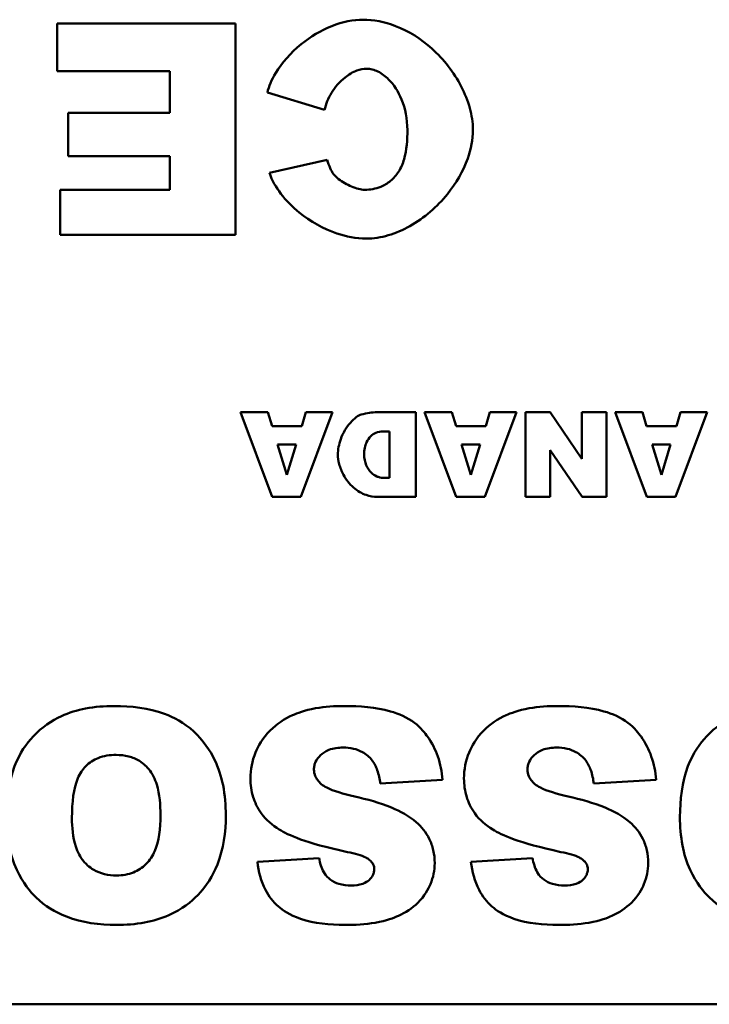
# Model space of a CAD drawing. Header units: inches. Extents: x 0.8 to 72.9, y -7.8 to 49.3.
# Tile 285 of 310: x 51.1 to 51.7, y 43.9 to 44.8. Entities that reach past the tile are written whole.
import ezdxf

# ---------------------------------------------------------------- set-up
doc = ezdxf.new("R2010")
doc.units = ezdxf.units.IN
doc.header["$MEASUREMENT"] = 0
doc.layers.add('Visible Edges(ROSSANSI)', color=7, linetype='Continuous', lineweight=50)

msp = doc.modelspace()

# ---------------------------------------------------------------- linework, layer by layer
at = {"layer": 'Visible Edges(ROSSANSI)'}
for p, q in [((51.27342, 44.82624), (51.10479, 44.82624)), ((51.10479, 44.82624), (51.10479, 44.78101)), ((51.27342, 44.62624), (51.27342, 44.82624)), ((51.10479, 44.78101), (51.21143, 44.78101)), ((51.21143, 44.78101), (51.21143, 44.74154)), ((51.30364, 44.76079), (51.35773, 44.74443)), ((51.21143, 44.74154), (51.11538, 44.74154)), ((51.11538, 44.74154), (51.11538, 44.70074)), ((51.11538, 44.70074), (51.21143, 44.70074)), ((51.21143, 44.70074), (51.21143, 44.66897)), ((51.36023, 44.69708), (51.30556, 44.68495)), ((51.10787, 44.66897), (51.10787, 44.62624)), ((51.21143, 44.66897), (51.10787, 44.66897)), ((51.10787, 44.62624), (51.27342, 44.62624)), ((51.3041, 44.45859), (51.27823, 44.45859)), ((51.27823, 44.45859), (51.30826, 44.37859)), ((51.3081, 44.44535), (51.3041, 44.45859)), ((51.33528, 44.37859), (51.36539, 44.45859)), ((51.34013, 44.45859), (51.33621, 44.44535)), ((51.36539, 44.45859), (51.34013, 44.45859)), ((51.44393, 44.45859), (51.4072, 44.45859)), ((51.44393, 44.37859), (51.44393, 44.45859)), ((51.47811, 44.45859), (51.45224, 44.45859)), ((51.45224, 44.45859), (51.48227, 44.37859)), ((51.48212, 44.44535), (51.47811, 44.45859)), ((51.5093, 44.37859), (51.5394, 44.45859)), ((51.51415, 44.45859), (51.51022, 44.44535)), ((51.5394, 44.45859), (51.51415, 44.45859)), ((51.57105, 44.45859), (51.54772, 44.45859)), ((51.54772, 44.45859), (51.54772, 44.37859)), ((51.60108, 44.41455), (51.57105, 44.45859)), ((51.62433, 44.45859), (51.60108, 44.45859)), ((51.60108, 44.45859), (51.60108, 44.41455)), ((51.62433, 44.37859), (51.62433, 44.45859)), ((51.65829, 44.45859), (51.63241, 44.45859)), ((51.63241, 44.45859), (51.66244, 44.37859)), ((51.66229, 44.44535), (51.65829, 44.45859)), ((51.68947, 44.37859), (51.71958, 44.45859)), ((51.69432, 44.45859), (51.69039, 44.44535)), ((51.71958, 44.45859), (51.69432, 44.45859)), ((51.33621, 44.44535), (51.3081, 44.44535)), ((51.51022, 44.44535), (51.48212, 44.44535)), ((51.69039, 44.44535), (51.66229, 44.44535)), ((51.41313, 44.44042), (51.41921, 44.44042)), ((51.41921, 44.44042), (51.41921, 44.39669)), ((51.31326, 44.42802), (51.33082, 44.42802)), ((51.32204, 44.3993), (51.31326, 44.42802)), ((51.33082, 44.42802), (51.32204, 44.3993)), ((51.48728, 44.42802), (51.50483, 44.42802)), ((51.49605, 44.3993), (51.48728, 44.42802)), ((51.50483, 44.42802), (51.49605, 44.3993)), ((51.66745, 44.42802), (51.685, 44.42802)), ((51.67623, 44.3993), (51.66745, 44.42802)), ((51.685, 44.42802), (51.67623, 44.3993)), ((51.57105, 44.42287), (51.60123, 44.37859)), ((51.57105, 44.37859), (51.57105, 44.42287)), ((51.41921, 44.39669), (51.41305, 44.39669)), ((51.30826, 44.37859), (51.33528, 44.37859)), ((51.4072, 44.37859), (51.44393, 44.37859)), ((51.48227, 44.37859), (51.5093, 44.37859)), ((51.54772, 44.37859), (51.57105, 44.37859)), ((51.60123, 44.37859), (51.62433, 44.37859)), ((51.66244, 44.37859), (51.68947, 44.37859)), ((51.41047, 44.10755), (51.46937, 44.1112)), ((51.61239, 44.10755), (51.67129, 44.1112)), ((51.35253, 44.03709), (51.2942, 44.03363)), ((51.55445, 44.03709), (51.49613, 44.03363)), ((52.40583, 43.89894), (48.40583, 43.89894))]:
    msp.add_line(p, q, dxfattribs=at)
for points, knots in [([(51.39411, 44.82971), (51.38512, 44.82971), (51.37497, 44.82773), (51.35418, 44.81953), (51.34438, 44.81368), (51.32551, 44.79841), (51.31729, 44.78887), (51.30763, 44.77282), (51.30498, 44.76647), (51.30364, 44.76079)], [-0.2193082, -0.2193082, -0.2193082, -0.2193082, -0.1639216, -0.1639216, -0.1090699, -0.1090699, -0.0444721, -0.0444721, 0, 0, 0, 0]), ([(51.49805, 44.72576), (51.49805, 44.73256), (51.49693, 44.73946), (51.49317, 44.75312), (51.49036, 44.76005), (51.48009, 44.77993), (51.47053, 44.79224), (51.44921, 44.8114), (51.43757, 44.81887), (51.41435, 44.82779), (51.40389, 44.82971), (51.39411, 44.82971)], [-0.3559299, -0.3559299, -0.3559299, -0.3559299, -0.3108821, -0.3108821, -0.2624178, -0.2624178, -0.1634296, -0.1634296, -0.0745408, -0.0745408, 0, 0, 0, 0]), ([(51.35773, 44.74443), (51.35892, 44.75005), (51.36129, 44.75556), (51.36768, 44.766), (51.37207, 44.77113), (51.3805, 44.77786), (51.3843, 44.78016), (51.39133, 44.78269), (51.39443, 44.78332), (51.39757, 44.78332)], [-0.1495901, -0.1495901, -0.1495901, -0.1495901, -0.1058786, -0.1058786, -0.056901, -0.056901, -0.023954, -0.023954, 0, 0, 0, 0]), ([(51.39757, 44.78332), (51.39937, 44.78332), (51.40116, 44.78308), (51.40474, 44.78218), (51.40651, 44.78151), (51.41197, 44.77884), (51.41538, 44.77621), (51.42316, 44.76835), (51.42743, 44.76188), (51.43399, 44.74585), (51.43607, 44.73606), (51.43607, 44.72537)], [-0.2414972, -0.2414972, -0.2414972, -0.2414972, -0.2219146, -0.2219146, -0.2013139, -0.2013139, -0.1557968, -0.1557968, -0.081396, -0.081396, 0, 0, 0, 0]), ([(51.397, 44.62278), (51.40409, 44.62278), (51.41115, 44.62393), (51.42509, 44.62801), (51.43198, 44.63103), (51.45194, 44.64227), (51.46417, 44.65287), (51.48205, 44.67492), (51.4888, 44.68633), (51.4962, 44.70721), (51.49805, 44.71645), (51.49805, 44.72576)], [-0.3971658, -0.3971658, -0.3971658, -0.3971658, -0.3430598, -0.3430598, -0.286459, -0.286459, -0.1686381, -0.1686381, -0.0709289, -0.0709289, 0, 0, 0, 0]), ([(51.43607, 44.72537), (51.43607, 44.71644), (51.43537, 44.70647), (51.43173, 44.69368), (51.43004, 44.68951), (51.4276, 44.68591)], [-0.1015051, -0.1015051, -0.1015051, -0.1015051, -0.0331005, -0.0331005, 0, 0, 0, 0]), ([(51.3662, 44.6838), (51.36501, 44.68543), (51.36399, 44.6874), (51.36204, 44.69173), (51.36106, 44.69448), (51.36023, 44.69708)], [-0.03612274, -0.03612274, -0.03612274, -0.03612274, -0.02081743, -0.02081743, 0, 0, 0, 0]), ([(51.30556, 44.68495), (51.30794, 44.67787), (51.31182, 44.67119), (51.32136, 44.65866), (51.32737, 44.65268), (51.3443, 44.63899), (51.35665, 44.63201), (51.37827, 44.62464), (51.38767, 44.62278), (51.397, 44.62278)], [-0.2937692, -0.2937692, -0.2937692, -0.2937692, -0.2366427, -0.2366427, -0.1737272, -0.1737272, -0.0710862, -0.0710862, 0, 0, 0, 0]), ([(51.39565, 44.66897), (51.39208, 44.66897), (51.38764, 44.67012), (51.37883, 44.67378), (51.37447, 44.67628), (51.36904, 44.68055), (51.36737, 44.68219), (51.3662, 44.6838)], [-0.06681035, -0.06681035, -0.06681035, -0.06681035, -0.04096079, -0.04096079, -0.01515214, -0.01515214, 0, 0, 0, 0]), ([(51.4276, 44.68591), (51.42551, 44.68274), (51.42305, 44.67984), (51.4174, 44.67503), (51.41436, 44.67317), (51.40613, 44.66979), (51.40093, 44.66897), (51.39565, 44.66897)], [-0.09673116, -0.09673116, -0.09673116, -0.09673116, -0.06774226, -0.06774226, -0.04021983, -0.04021983, 0, 0, 0, 0]), ([(51.39249, 44.45644), (51.39109, 44.45606), (51.38941, 44.45519), (51.38582, 44.45256), (51.38396, 44.45084), (51.37849, 44.4446), (51.37519, 44.43919), (51.3713, 44.42835), (51.37032, 44.42332), (51.37032, 44.41832)], [-0.1379992, -0.1379992, -0.1379992, -0.1379992, -0.112289, -0.112289, -0.0873692, -0.0873692, -0.0380582, -0.0380582, 0, 0, 0, 0]), ([(51.4072, 44.45859), (51.40487, 44.45859), (51.40252, 44.45839), (51.39762, 44.45767), (51.39502, 44.45711), (51.39249, 44.45644)], [-0.03774435, -0.03774435, -0.03774435, -0.03774435, -0.01997479, -0.01997479, 0, 0, 0, 0]), ([(51.39519, 44.41878), (51.39519, 44.42086), (51.39538, 44.42296), (51.39617, 44.42686), (51.39675, 44.42871), (51.39846, 44.43244), (51.39968, 44.43428), (51.40268, 44.43727), (51.40436, 44.4384), (51.40844, 44.44005), (51.41077, 44.44042), (51.41313, 44.44042)], [-0.08079257, -0.08079257, -0.08079257, -0.08079257, -0.06495498, -0.06495498, -0.05038457, -0.05038457, -0.03362612, -0.03362612, -0.01798948, -0.01798948, 0, 0, 0, 0]), ([(51.37032, 44.41832), (51.37032, 44.41598), (51.37071, 44.41291), (51.37253, 44.40604), (51.37388, 44.40263), (51.37804, 44.39491), (51.38123, 44.39081), (51.38895, 44.38413), (51.39307, 44.38184), (51.40064, 44.37917), (51.40411, 44.37859), (51.4072, 44.37859)], [-0.115181, -0.115181, -0.115181, -0.115181, -0.0964893, -0.0964893, -0.0774162, -0.0774162, -0.0502336, -0.0502336, -0.0235645, -0.0235645, 0, 0, 0, 0]), ([(51.41305, 44.39669), (51.41202, 44.39669), (51.41099, 44.3968), (51.40897, 44.39723), (51.40799, 44.39755), (51.4051, 44.39882), (51.40335, 44.40006), (51.39992, 44.40345), (51.39831, 44.40584), (51.3959, 44.41161), (51.39519, 44.41505), (51.39519, 44.41878)], [-0.09491255, -0.09491255, -0.09491255, -0.09491255, -0.08492541, -0.08492541, -0.0749782, -0.0749782, -0.05447356, -0.05447356, -0.02844888, -0.02844888, 0, 0, 0, 0]), ([(51.15869, 44.18089), (51.14967, 44.18089), (51.14056, 44.1802), (51.12386, 44.177), (51.11617, 44.1747), (51.09975, 44.16714), (51.09036, 44.16085), (51.07597, 44.14557), (51.06938, 44.13651), (51.05891, 44.10889), (51.05705, 44.09202), (51.05705, 44.07598)], [-0.5784243, -0.5784243, -0.5784243, -0.5784243, -0.4607074, -0.4607074, -0.3563236, -0.3563236, -0.2246714, -0.2246714, -0.1222683, -0.1222683, 0, 0, 0, 0]), ([(51.26436, 44.07752), (51.26436, 44.08705), (51.2636, 44.09668), (51.26004, 44.11434), (51.25747, 44.12243), (51.24945, 44.13891), (51.24283, 44.14867), (51.22477, 44.1654), (51.21514, 44.17038), (51.19139, 44.17907), (51.17465, 44.18089), (51.15869, 44.18089)], [-0.3851353, -0.3851353, -0.3851353, -0.3851353, -0.3191755, -0.3191755, -0.260546, -0.260546, -0.1924308, -0.1924308, -0.121625, -0.121625, 0, 0, 0, 0]), ([(51.3764, 44.18089), (51.3674, 44.18089), (51.35818, 44.18029), (51.33865, 44.17685), (51.33163, 44.17411), (51.31963, 44.16872), (51.31251, 44.16402), (51.2991, 44.15048), (51.29486, 44.14256), (51.28923, 44.1291), (51.28766, 44.12089), (51.28766, 44.11236)], [-0.1860868, -0.1860868, -0.1860868, -0.1860868, -0.1693712, -0.1693712, -0.1492758, -0.1492758, -0.1111652, -0.1111652, -0.0649681, -0.0649681, 0, 0, 0, 0]), ([(51.46937, 44.1112), (51.46875, 44.11871), (51.46731, 44.12611), (51.46246, 44.13994), (51.45923, 44.14621), (51.45293, 44.15493), (51.44884, 44.16041), (51.43608, 44.1702), (51.42807, 44.17359), (51.40626, 44.17974), (51.39062, 44.18089), (51.3764, 44.18089)], [-0.4654095, -0.4654095, -0.4654095, -0.4654095, -0.3446019, -0.3446019, -0.2304385, -0.2304385, -0.1721307, -0.1721307, -0.1084175, -0.1084175, 0, 0, 0, 0]), ([(51.57832, 44.18089), (51.56932, 44.18089), (51.5601, 44.18029), (51.54058, 44.17685), (51.53356, 44.17411), (51.52155, 44.16872), (51.51444, 44.16402), (51.50102, 44.15048), (51.49678, 44.14256), (51.49115, 44.1291), (51.48958, 44.12089), (51.48958, 44.11236)], [-0.1860868, -0.1860868, -0.1860868, -0.1860868, -0.1693712, -0.1693712, -0.1492758, -0.1492758, -0.1111652, -0.1111652, -0.0649681, -0.0649681, 0, 0, 0, 0]), ([(51.67129, 44.1112), (51.67068, 44.11871), (51.66924, 44.12611), (51.66439, 44.13994), (51.66115, 44.14621), (51.65486, 44.15493), (51.65076, 44.16041), (51.638, 44.1702), (51.62999, 44.17359), (51.60818, 44.17974), (51.59255, 44.18089), (51.57832, 44.18089)], [-0.4654095, -0.4654095, -0.4654095, -0.4654095, -0.3446019, -0.3446019, -0.2304385, -0.2304385, -0.1721307, -0.1721307, -0.1084175, -0.1084175, 0, 0, 0, 0]), ([(51.79545, 44.18089), (51.78644, 44.18089), (51.77733, 44.1802), (51.76062, 44.177), (51.75294, 44.1747), (51.73652, 44.16714), (51.72713, 44.16085), (51.71274, 44.14557), (51.70615, 44.13651), (51.69568, 44.10889), (51.69382, 44.09202), (51.69382, 44.07598)], [-0.5784243, -0.5784243, -0.5784243, -0.5784243, -0.4607074, -0.4607074, -0.3563236, -0.3563236, -0.2246714, -0.2246714, -0.1222683, -0.1222683, 0, 0, 0, 0]), ([(51.34771, 44.12102), (51.34771, 44.12225), (51.34784, 44.12347), (51.34836, 44.12587), (51.34875, 44.12702), (51.35038, 44.13053), (51.35201, 44.13262), (51.35584, 44.13628), (51.35831, 44.1381), (51.36611, 44.14107), (51.37075, 44.14162), (51.37524, 44.14162)], [-0.1199457, -0.1199457, -0.1199457, -0.1199457, -0.1063301, -0.1063301, -0.0928068, -0.0928068, -0.0635414, -0.0635414, -0.0342188, -0.0342188, 0, 0, 0, 0]), ([(51.37524, 44.14162), (51.37855, 44.14162), (51.38188, 44.14131), (51.38805, 44.13987), (51.39088, 44.13883), (51.39714, 44.13538), (51.4002, 44.13272), (51.40277, 44.12949)], [-0.07975348, -0.07975348, -0.07975348, -0.07975348, -0.05449416, -0.05449416, -0.03144363, -0.03144363, 0, 0, 0, 0]), ([(51.54964, 44.12102), (51.54964, 44.12225), (51.54976, 44.12347), (51.55029, 44.12587), (51.55068, 44.12702), (51.5523, 44.13053), (51.55394, 44.13262), (51.55777, 44.13628), (51.56024, 44.1381), (51.56804, 44.14107), (51.57267, 44.14162), (51.57717, 44.14162)], [-0.1199457, -0.1199457, -0.1199457, -0.1199457, -0.1063301, -0.1063301, -0.0928068, -0.0928068, -0.0635414, -0.0635414, -0.0342188, -0.0342188, 0, 0, 0, 0]), ([(51.57717, 44.14162), (51.58048, 44.14162), (51.5838, 44.14131), (51.58998, 44.13987), (51.5928, 44.13883), (51.59907, 44.13538), (51.60213, 44.13272), (51.60469, 44.12949)], [-0.07975348, -0.07975348, -0.07975348, -0.07975348, -0.05449416, -0.05449416, -0.03144363, -0.03144363, 0, 0, 0, 0]), ([(51.11884, 44.07521), (51.11884, 44.09009), (51.12046, 44.10305), (51.12636, 44.11722), (51.12875, 44.12086), (51.13538, 44.12741), (51.13921, 44.12992), (51.14895, 44.13384), (51.15478, 44.13469), (51.16061, 44.13469)], [-0.1896024, -0.1896024, -0.1896024, -0.1896024, -0.1155441, -0.1155441, -0.0799758, -0.0799758, -0.0444699, -0.0444699, 0, 0, 0, 0]), ([(51.16061, 44.13469), (51.16462, 44.13469), (51.16863, 44.13426), (51.1761, 44.13232), (51.17949, 44.1309), (51.18716, 44.12614), (51.19, 44.12297), (51.195, 44.11701), (51.19738, 44.11186), (51.20176, 44.09757), (51.20257, 44.08728), (51.20257, 44.0779)], [-0.1552026, -0.1552026, -0.1552026, -0.1552026, -0.1423617, -0.1423617, -0.1304881, -0.1304881, -0.1134625, -0.1134625, -0.0714503, -0.0714503, 0, 0, 0, 0]), ([(51.40277, 44.12949), (51.40488, 44.12674), (51.40643, 44.12352), (51.409, 44.1162), (51.4099, 44.1118), (51.41047, 44.10755)], [-0.0591236, -0.0591236, -0.0591236, -0.0591236, -0.03271839, -0.03271839, 0, 0, 0, 0]), ([(51.60469, 44.12949), (51.60681, 44.12674), (51.60836, 44.12352), (51.61093, 44.1162), (51.61182, 44.1118), (51.61239, 44.10755)], [-0.0591236, -0.0591236, -0.0591236, -0.0591236, -0.03271839, -0.03271839, 0, 0, 0, 0]), ([(51.35464, 44.10716), (51.3534, 44.10827), (51.35223, 44.10949), (51.35032, 44.11205), (51.34955, 44.11335), (51.34813, 44.11676), (51.34771, 44.11885), (51.34771, 44.12102)], [-0.04086772, -0.04086772, -0.04086772, -0.04086772, -0.02813448, -0.02813448, -0.01656236, -0.01656236, 0, 0, 0, 0]), ([(51.55657, 44.10716), (51.55532, 44.10827), (51.55416, 44.10949), (51.55225, 44.11205), (51.55148, 44.11335), (51.55005, 44.11676), (51.54964, 44.11885), (51.54964, 44.12102)], [-0.04086772, -0.04086772, -0.04086772, -0.04086772, -0.02813448, -0.02813448, -0.01656236, -0.01656236, 0, 0, 0, 0]), ([(51.28766, 44.11236), (51.28766, 44.10642), (51.28845, 44.10057), (51.2917, 44.09006), (51.29413, 44.0846), (51.30241, 44.07325), (51.30836, 44.06824), (51.32341, 44.05892), (51.33857, 44.05175), (51.37928, 44.04287)], [-0.9993053, -0.9993053, -0.9993053, -0.9993053, -0.7635292, -0.7635292, -0.5624344, -0.5624344, -0.3175496, -0.3175496, 0, 0, 0, 0]), ([(51.48958, 44.11236), (51.48958, 44.10642), (51.49037, 44.10057), (51.49362, 44.09006), (51.49606, 44.0846), (51.50433, 44.07325), (51.51028, 44.06824), (51.52533, 44.05892), (51.54049, 44.05175), (51.58121, 44.04287)], [-0.9993053, -0.9993053, -0.9993053, -0.9993053, -0.7635292, -0.7635292, -0.5624344, -0.5624344, -0.3175496, -0.3175496, 0, 0, 0, 0]), ([(51.38621, 44.09542), (51.37538, 44.09786), (51.36603, 44.10062), (51.35793, 44.10472), (51.35606, 44.10587), (51.35464, 44.10716)], [-0.06130892, -0.06130892, -0.06130892, -0.06130892, -0.01464474, -0.01464474, 0, 0, 0, 0]), ([(51.58814, 44.09542), (51.57731, 44.09786), (51.56795, 44.10062), (51.55986, 44.10472), (51.55799, 44.10587), (51.55657, 44.10716)], [-0.06130892, -0.06130892, -0.06130892, -0.06130892, -0.01464474, -0.01464474, 0, 0, 0, 0]), ([(51.44435, 44.07117), (51.43771, 44.07699), (51.42927, 44.08144), (51.41015, 44.08942), (51.39783, 44.09285), (51.38621, 44.09542)], [-0.1575854, -0.1575854, -0.1575854, -0.1575854, -0.0906523, -0.0906523, 0, 0, 0, 0]), ([(51.64627, 44.07117), (51.63964, 44.07699), (51.6312, 44.08144), (51.61207, 44.08942), (51.59975, 44.09285), (51.58814, 44.09542)], [-0.1575854, -0.1575854, -0.1575854, -0.1575854, -0.0906523, -0.0906523, 0, 0, 0, 0]), ([(51.05705, 44.07598), (51.05705, 44.067), (51.05775, 44.05797), (51.06096, 44.04122), (51.06328, 44.03347), (51.07236, 44.01341), (51.07956, 44.00517), (51.09324, 43.99198), (51.10286, 43.98605), (51.12854, 43.97605), (51.14493, 43.97396), (51.161, 43.97396)], [-0.33721, -0.33721, -0.33721, -0.33721, -0.3003307, -0.3003307, -0.2671462, -0.2671462, -0.2098487, -0.2098487, -0.1224121, -0.1224121, 0, 0, 0, 0]), ([(51.16119, 44.02073), (51.15725, 44.02073), (51.15332, 44.02113), (51.14598, 44.02293), (51.14263, 44.02424), (51.13476, 44.02882), (51.13176, 44.03201), (51.12657, 44.03803), (51.12412, 44.04299), (51.11968, 44.05668), (51.11884, 44.0663), (51.11884, 44.07521)], [-0.1543748, -0.1543748, -0.1543748, -0.1543748, -0.1407993, -0.1407993, -0.1282905, -0.1282905, -0.1093867, -0.1093867, -0.0678725, -0.0678725, 0, 0, 0, 0]), ([(51.161, 43.97396), (51.16986, 43.97396), (51.17877, 43.97464), (51.19534, 43.97773), (51.20303, 43.97997), (51.2232, 43.9888), (51.23189, 43.996), (51.246, 44.0105), (51.25213, 44.02021), (51.26223, 44.04578), (51.26436, 44.06174), (51.26436, 44.07752)], [-0.3524613, -0.3524613, -0.3524613, -0.3524613, -0.3113787, -0.3113787, -0.2742855, -0.2742855, -0.2092964, -0.2092964, -0.1201929, -0.1201929, 0, 0, 0, 0]), ([(51.20257, 44.0779), (51.20257, 44.0651), (51.20109, 44.05326), (51.19524, 44.03933), (51.19268, 44.03523), (51.18541, 44.02808), (51.18154, 44.02548), (51.17208, 44.02159), (51.16668, 44.02073), (51.16119, 44.02073)], [-0.2039692, -0.2039692, -0.2039692, -0.2039692, -0.1195103, -0.1195103, -0.0779546, -0.0779546, -0.041822, -0.041822, 0, 0, 0, 0]), ([(51.69382, 44.07598), (51.69382, 44.067), (51.69452, 44.05797), (51.69773, 44.04122), (51.70005, 44.03347), (51.70912, 44.01341), (51.71632, 44.00517), (51.73001, 43.99198), (51.73962, 43.98605), (51.76531, 43.97605), (51.7817, 43.97396), (51.79776, 43.97396)], [-0.33721, -0.33721, -0.33721, -0.33721, -0.3003307, -0.3003307, -0.2671462, -0.2671462, -0.2098487, -0.2098487, -0.1224121, -0.1224121, 0, 0, 0, 0]), ([(51.46186, 44.03247), (51.46186, 44.03654), (51.46147, 44.04059), (51.45974, 44.04834), (51.45847, 44.05197), (51.45372, 44.06152), (51.44947, 44.06671), (51.44435, 44.07117)], [-0.1122514, -0.1122514, -0.1122514, -0.1122514, -0.0812556, -0.0812556, -0.0517516, -0.0517516, 0, 0, 0, 0]), ([(51.66379, 44.03247), (51.66379, 44.03654), (51.66339, 44.04059), (51.66167, 44.04834), (51.6604, 44.05197), (51.65565, 44.06152), (51.6514, 44.06671), (51.64627, 44.07117)], [-0.1122514, -0.1122514, -0.1122514, -0.1122514, -0.0812556, -0.0812556, -0.0517516, -0.0517516, 0, 0, 0, 0]), ([(51.38294, 44.0113), (51.37905, 44.0113), (51.37508, 44.01171), (51.36835, 44.01369), (51.36555, 44.01502), (51.3613, 44.01823), (51.35905, 44.02033), (51.35467, 44.02785), (51.35331, 44.03252), (51.35253, 44.03709)], [-0.1640096, -0.1640096, -0.1640096, -0.1640096, -0.1097308, -0.1097308, -0.0662085, -0.0662085, -0.0353979, -0.0353979, 0, 0, 0, 0]), ([(51.37928, 44.04287), (51.38651, 44.04142), (51.39274, 44.03972), (51.39792, 44.03713), (51.39914, 44.03641), (51.40007, 44.03555)], [-0.04433466, -0.04433466, -0.04433466, -0.04433466, -0.00964261, -0.00964261, 0, 0, 0, 0]), ([(51.40007, 44.03555), (51.40094, 44.03483), (51.40176, 44.03402), (51.40308, 44.03235), (51.40361, 44.03149), (51.40446, 44.02945), (51.40469, 44.02829), (51.40469, 44.02709)], [-0.02546429, -0.02546429, -0.02546429, -0.02546429, -0.01682909, -0.01682909, -0.00919782, -0.00919782, 0, 0, 0, 0]), ([(51.58487, 44.0113), (51.58098, 44.0113), (51.577, 44.01171), (51.57028, 44.01369), (51.56747, 44.01502), (51.56322, 44.01823), (51.56097, 44.02033), (51.5566, 44.02785), (51.55524, 44.03252), (51.55445, 44.03709)], [-0.1640096, -0.1640096, -0.1640096, -0.1640096, -0.1097308, -0.1097308, -0.0662085, -0.0662085, -0.0353979, -0.0353979, 0, 0, 0, 0]), ([(51.58121, 44.04287), (51.58843, 44.04142), (51.59467, 44.03972), (51.59985, 44.03713), (51.60106, 44.03641), (51.602, 44.03555)], [-0.04433466, -0.04433466, -0.04433466, -0.04433466, -0.00964261, -0.00964261, 0, 0, 0, 0]), ([(51.602, 44.03555), (51.60287, 44.03483), (51.60369, 44.03402), (51.60501, 44.03235), (51.60553, 44.03149), (51.60638, 44.02945), (51.60662, 44.02829), (51.60662, 44.02709)], [-0.02546429, -0.02546429, -0.02546429, -0.02546429, -0.01682909, -0.01682909, -0.00919782, -0.00919782, 0, 0, 0, 0]), ([(51.2942, 44.03363), (51.29533, 44.02447), (51.29765, 44.01532), (51.305, 44.0011), (51.30904, 43.9958), (51.31811, 43.98791), (51.32454, 43.98339), (51.34801, 43.97534), (51.36294, 43.97396), (51.37678, 43.97396)], [-0.4418767, -0.4418767, -0.4418767, -0.4418767, -0.2957437, -0.2957437, -0.1886322, -0.1886322, -0.1054557, -0.1054557, 0, 0, 0, 0]), ([(51.37678, 43.97396), (51.38632, 43.97396), (51.39632, 43.97451), (51.41681, 43.97798), (51.42351, 43.98069), (51.43429, 43.98568), (51.44063, 43.98972), (51.45239, 44.00128), (51.4558, 44.00776), (51.46052, 44.01897), (51.46186, 44.02559), (51.46186, 44.03247)], [-0.1622541, -0.1622541, -0.1622541, -0.1622541, -0.1455565, -0.1455565, -0.1259062, -0.1259062, -0.0926284, -0.0926284, -0.0524969, -0.0524969, 0, 0, 0, 0]), ([(51.40469, 44.02709), (51.40469, 44.02603), (51.40459, 44.02498), (51.40415, 44.02295), (51.40383, 44.02198), (51.40255, 44.01927), (51.40133, 44.01772), (51.39856, 44.01521), (51.39672, 44.01389), (51.39042, 44.01168), (51.38657, 44.0113), (51.38294, 44.0113)], [-0.1044389, -0.1044389, -0.1044389, -0.1044389, -0.0904726, -0.0904726, -0.0770037, -0.0770037, -0.0508227, -0.0508227, -0.0276249, -0.0276249, 0, 0, 0, 0]), ([(51.49613, 44.03363), (51.49726, 44.02447), (51.49957, 44.01532), (51.50692, 44.0011), (51.51096, 43.9958), (51.52004, 43.98791), (51.52646, 43.98339), (51.54994, 43.97534), (51.56487, 43.97396), (51.57871, 43.97396)], [-0.4418767, -0.4418767, -0.4418767, -0.4418767, -0.2957437, -0.2957437, -0.1886322, -0.1886322, -0.1054557, -0.1054557, 0, 0, 0, 0]), ([(51.57871, 43.97396), (51.58824, 43.97396), (51.59824, 43.97451), (51.61873, 43.97798), (51.62543, 43.98069), (51.63622, 43.98568), (51.64255, 43.98972), (51.65431, 44.00128), (51.65773, 44.00776), (51.66244, 44.01897), (51.66379, 44.02559), (51.66379, 44.03247)], [-0.1622541, -0.1622541, -0.1622541, -0.1622541, -0.1455565, -0.1455565, -0.1259062, -0.1259062, -0.0926284, -0.0926284, -0.0524969, -0.0524969, 0, 0, 0, 0]), ([(51.60662, 44.02709), (51.60662, 44.02603), (51.60652, 44.02498), (51.60608, 44.02295), (51.60576, 44.02198), (51.60448, 44.01927), (51.60326, 44.01772), (51.60049, 44.01521), (51.59865, 44.01389), (51.59234, 44.01168), (51.58849, 44.0113), (51.58487, 44.0113)], [-0.1044389, -0.1044389, -0.1044389, -0.1044389, -0.0904726, -0.0904726, -0.0770037, -0.0770037, -0.0508227, -0.0508227, -0.0276249, -0.0276249, 0, 0, 0, 0])]:
    msp.add_open_spline(points, degree=3, knots=knots, dxfattribs=at)

doc.saveas('drawing.dxf')
